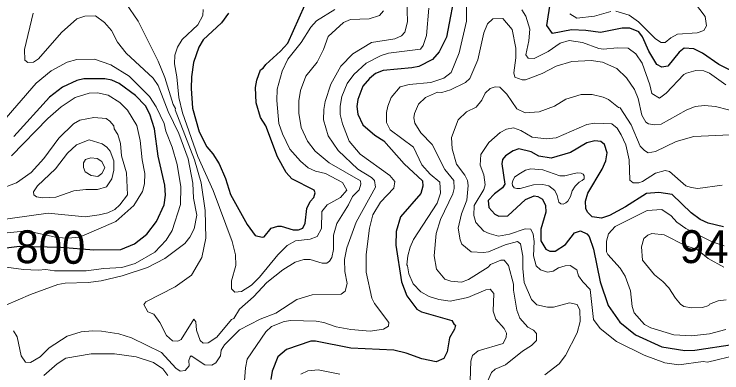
# Model space of a CAD drawing. Extents: x 673.3 to 698.5, y 6984.3 to 7012.3.
# Drawn here: x 686.433 to 688.157, y 6999.178 to 7000.05 of the extents above; entities that cross this region are included whole.
import ezdxf
from ezdxf.enums import TextEntityAlignment as Align

# ---------------------------------------------------------------- set-up
doc = ezdxf.new("R2010")
doc.units = 0
doc.header["$LTSCALE"] = 0.032
doc.layers.add('1', color=7, linetype='Continuous', lineweight=25)
doc.layers.add('2', color=7, linetype='Continuous', lineweight=13)
doc.layers.add('21', color=7, linetype='Continuous')
doc.layers.add('61', color=7, linetype='Continuous')

msp = doc.modelspace()

# ---------------------------------------------------------------- linework, layer by layer
at = {"layer": '1'}
for points in [[(687.5099, 7000.1183), (687.4863, 6999.9945), (687.4685, 6999.9587), (687.4525, 6999.9402), (687.4191, 6999.9231), (687.4018, 6999.9194), (687.3318, 6999.9128), (687.3134, 6999.906), (687.2987, 6999.8938), (687.2825, 6999.875), (687.2704, 6999.8424), (687.2681, 6999.8256), (687.2705, 6999.8072), (687.2824, 6999.7811), (687.3121, 6999.7561), (687.3339, 6999.7417), (687.383, 6999.6862), (687.4276, 6999.6445), (687.4284, 6999.6314), (687.4242, 6999.6139), (687.3747, 6999.5576), (687.364, 6999.5215), (687.3632, 6999.4879), (687.3764, 6999.3994), (687.3895, 6999.3652), (687.414, 6999.3328), (687.4253, 6999.3259), (687.499, 6999.3047), (687.5046, 6999.2952), (687.508, 6999.2937), (687.5059, 6999.2843), (687.4937, 6999.2632), (687.4879, 6999.229), (687.4798, 6999.2128), (687.4611, 6999.2044), (687.4263, 6999.2116), (687.3884, 6999.2257), (687.3578, 6999.2327), (687.2536, 6999.2376), (687.167, 6999.2547), (687.1556, 6999.2547), (687.097, 6999.2344), (687.0754, 6999.2168), (687.0614, 6999.1822), (687.0588, 6999.1612)], [(688.1499, 6999.9274), (688.1101, 6999.9555), (688.0889, 6999.9657), (688.065, 6999.9671), (688.0528, 6999.9573), (688.0253, 6999.9235), (688.0105, 6999.9211), (687.9987, 6999.9273), (687.9788, 6999.9603), (687.9637, 6999.9951), (687.9547, 7000.0069), (687.9328, 7000.0161), (687.9143, 7000.0162), (687.8611, 7000.0057), (687.8253, 7000.0107), (687.7905, 7000.0121), (687.7448, 7000.0028), (687.7306, 7000.0223), (687.7395, 7000.0798)], [(687.1098, 6999.65), (687.096, 6999.6654), (687.0747, 6999.703), (687.0466, 6999.7789), (687.0337, 6999.7984), (687.0229, 6999.8343), (687.0212, 6999.8717), (687.0245, 6999.8896), (687.0333, 6999.9147), (687.0399, 6999.9185), (687.0462, 6999.928), (687.0821, 6999.9598), (687.1002, 6999.9796), (687.1416, 7000.0721)], [(686.9553, 7000.0527), (686.9383, 7000.0287), (686.8939, 6999.9874), (686.8831, 6999.9696), (686.8706, 6999.9326), (686.865, 6999.8973), (686.8642, 6999.8697), (686.8681, 6999.8218), (686.884, 6999.7638), (686.903, 6999.7274), (686.9176, 6999.7102), (686.9324, 6999.6864), (686.9478, 6999.6508), (686.96, 6999.6117), (687.0013, 6999.5388), (687.0205, 6999.5121), (687.0376, 6999.5076), (687.0421, 6999.5086), (687.0593, 6999.5297), (687.0758, 6999.5349), (687.0836, 6999.5349), (687.1129, 6999.5252), (687.1262, 6999.5252), (687.1365, 6999.5299), (687.1418, 6999.5417), (687.146, 6999.5775), (687.1546, 6999.5948), (687.1635, 6999.6039), (687.1661, 6999.6153), (687.1644, 6999.622), (687.1098, 6999.65)], [(688.1833, 6999.9103), (688.1499, 6999.9274)], [(686.3406, 6999.473), (686.4468, 6999.486), (686.5469, 6999.4834), (686.6274, 6999.4768), (686.693, 6999.478), (686.7267, 6999.4919), (686.7563, 6999.5151), (686.7797, 6999.5457), (686.7989, 6999.5865), (686.8018, 6999.6101), (686.8005, 6999.6345), (686.7838, 6999.7049), (686.7753, 6999.771), (686.7639, 6999.8069), (686.753, 6999.8274), (686.7288, 6999.8525), (686.6888, 6999.8814), (686.6715, 6999.8892), (686.6543, 6999.8925), (686.6032, 6999.8926), (686.5858, 6999.8884), (686.5516, 6999.8722), (686.5193, 6999.8481), (686.433, 6999.7529)], [(687.8407, 6999.5568), (687.8298, 6999.5686), (687.8253, 6999.5775), (687.8251, 6999.5951), (687.8308, 6999.6147), (687.8656, 6999.6731), (687.874, 6999.6933), (687.8777, 6999.7132), (687.871, 6999.7328), (687.8624, 6999.7408), (687.8478, 6999.7417), (687.8284, 6999.7368), (687.7885, 6999.7137), (687.7411, 6999.6995), (687.7111, 6999.7044), (687.6922, 6999.7152), (687.6627, 6999.7223), (687.6485, 6999.7177), (687.6299, 6999.7052), (687.6223, 6999.6969), (687.6207, 6999.6857), (687.6286, 6999.6368), (687.6227, 6999.6275), (687.6032, 6999.6128), (687.5877, 6999.5972), (687.5894, 6999.5799), (687.6041, 6999.5636), (687.6138, 6999.5589), (687.6354, 6999.5593), (687.679, 6999.599), (687.6999, 6999.6081), (687.7085, 6999.6065), (687.7197, 6999.6001), (687.7273, 6999.5846), (687.7281, 6999.5682), (687.716, 6999.527), (687.7159, 6999.4985), (687.7279, 6999.4784), (687.738, 6999.474), (687.7506, 6999.4734), (687.7763, 6999.4897), (687.798, 6999.518), (687.813, 6999.5233), (687.8282, 6999.5161), (687.8339, 6999.5096), (687.8443, 6999.4787), (687.8609, 6999.3994), (687.8803, 6999.3414), (687.9083, 6999.3009), (687.9462, 6999.2701), (688.0107, 6999.241), (688.0669, 6999.2322), (688.0914, 6999.233), (688.1875, 6999.2474)], [(688.1608, 6999.5331), (688.1234, 6999.5422), (688.1044, 6999.5509), (688.0825, 6999.5672), (688.0356, 6999.6115), (688.0033, 6999.6162), (687.9733, 6999.6141), (687.9221, 6999.5817), (687.8833, 6999.5608), (687.8638, 6999.5537), (687.8407, 6999.5568)]]:
    msp.add_lwpolyline(points, dxfattribs=at)
at = {"layer": '2'}
for points in [[(687.535, 7000.0958), (687.535, 7000.0331), (687.5173, 6999.9557), (687.4977, 6999.9081), (687.4795, 6999.8947), (687.4485, 6999.8836), (687.395, 6999.8793), (687.3736, 6999.8734), (687.3512, 6999.8471), (687.3434, 6999.8265), (687.3405, 6999.8107), (687.3406, 6999.7868), (687.3493, 6999.7688), (687.4062, 6999.7264), (687.4266, 6999.6838), (687.4469, 6999.6613), (687.47, 6999.6417), (687.4715, 6999.615), (687.4633, 6999.5901), (687.4061, 6999.5018), (687.3978, 6999.4838), (687.392, 6999.4627), (687.3894, 6999.4408), (687.3917, 6999.4384), (687.3948, 6999.4185), (687.4048, 6999.3942), (687.4238, 6999.3749), (687.4445, 6999.3636), (687.4677, 6999.3562), (687.4954, 6999.3517), (687.5386, 6999.3607), (687.5823, 6999.3793), (687.593, 6999.3816), (687.6018, 6999.3708), (687.6003, 6999.3281)], [(687.3894, 7000.0876), (687.3917, 7000.0318), (687.3847, 7000.0062), (687.3764, 6999.9976), (687.3602, 6999.99), (687.3038, 6999.9811), (687.2585, 6999.954), (687.229, 6999.9235), (687.2043, 6999.8799), (687.1907, 6999.8381), (687.1874, 6999.8186), (687.1869, 6999.7933), (687.1981, 6999.7546), (687.2222, 6999.7182), (687.2703, 6999.6731), (687.3038, 6999.6529), (687.3112, 6999.6453), (687.3134, 6999.6293), (687.2662, 6999.5445), (687.2436, 6999.4814), (687.2379, 6999.4537), (687.2387, 6999.4239), (687.2444, 6999.3953), (687.2395, 6999.3764), (687.2295, 6999.3693), (687.1594, 6999.3672), (687.1217, 6999.3565), (687.0704, 6999.3228)], [(687.8983, 7000.0577), (687.9309, 7000.0479), (687.9535, 7000.0318), (687.9951, 6999.9901), (688.0087, 6999.9815), (688.0188, 6999.9813), (688.0326, 6999.9925), (688.0492, 7000.0015), (688.0969, 7000.0048), (688.1128, 7000.0103), (688.1198, 7000.0215), (688.1165, 7000.0446), (688.0906, 7000.0787)], [(687.3332, 7000.0581), (687.3235, 7000.0468), (687.298, 7000.0391), (687.2525, 7000.037), (687.2357, 7000.0301), (687.1979, 6999.9962), (687.1868, 6999.9639), (687.1714, 6999.9333), (687.1434, 6999.8997), (687.1304, 6999.8643), (687.1266, 6999.8393), (687.1271, 6999.8094), (687.1323, 6999.7748), (687.1476, 6999.7415), (687.1665, 6999.717), (687.2007, 6999.6886), (687.2768, 6999.6446), (687.2776, 6999.6366), (687.2735, 6999.6228), (687.2577, 6999.6069), (687.2479, 6999.5861), (687.2189, 6999.5408), (687.211, 6999.5128), (687.2109, 6999.4776), (687.2069, 6999.4586), (687.2014, 6999.449), (687.1952, 6999.4444), (687.1834, 6999.4445), (687.154, 6999.4534), (687.1386, 6999.4534), (687.1179, 6999.4468), (687.0875, 6999.4284), (687.0486, 6999.3976), (687.0163, 6999.3623), (686.9826, 6999.3326), (686.9682, 6999.3102), (686.9629, 6999.3071), (686.9268, 6999.2645), (686.9062, 6999.2505), (686.8936, 6999.2499), (686.8867, 6999.2566), (686.8772, 6999.2818), (686.8762, 6999.3017), (686.8707, 6999.308), (686.8401, 6999.2587), (686.832, 6999.2548), (686.8187, 6999.2555), (686.8046, 6999.2688), (686.7883, 6999.3003), (686.7738, 6999.3203), (686.7592, 6999.3265), (686.7495, 6999.3437), (686.754, 6999.3507), (686.8252, 6999.3868), (686.8654, 6999.4157), (686.8901, 6999.4584), (686.9006, 6999.5056), (686.899, 6999.5723), (686.8886, 6999.6397), (686.8726, 6999.6962), (686.8254, 6999.8176), (686.8263, 6999.8208), (686.8206, 6999.8304), (686.8008, 6999.8959), (686.7841, 6999.9359), (686.7353, 7000.0333), (686.7053, 7000.0772)], [(686.8934, 7000.0614), (686.893, 7000.0471), (686.8805, 7000.0238), (686.8426, 6999.9882), (686.8313, 6999.9696), (686.825, 6999.9505), (686.8237, 6999.9294), (686.8299, 6999.8974), (686.8348, 6999.8477), (686.8433, 6999.8102), (686.8811, 6999.7039), (686.9184, 6999.6215), (686.9643, 6999.4971), (686.9724, 6999.4645), (686.9732, 6999.4388), (686.9626, 6999.4013), (686.9626, 6999.3821), (686.9708, 6999.3738), (686.9868, 6999.3758), (687.0112, 6999.3914), (687.0309, 6999.4101), (687.0755, 6999.4646), (687.098, 6999.4878), (687.1182, 6999.499), (687.1543, 6999.5032), (687.1715, 6999.5095), (687.1816, 6999.5287), (687.1825, 6999.5699), (687.1955, 6999.5861), (687.2285, 6999.6045), (687.2435, 6999.6222), (687.2331, 6999.6404), (687.1914, 6999.6627), (687.1673, 6999.6683), (687.1497, 6999.6767), (687.1308, 6999.6925), (687.1047, 6999.7221), (687.0866, 6999.759), (687.0783, 6999.7841), (687.0733, 6999.8399), (687.0742, 6999.8676), (687.0861, 6999.9117), (687.1003, 6999.9404), (687.1321, 6999.9814), (687.1557, 7000.0189), (687.17, 7000.0338), (687.2145, 7000.0618)], [(687.218, 6999.29), (687.2536, 6999.2832), (687.3001, 6999.2793), (687.3332, 6999.2836), (687.3451, 6999.2914), (687.3456, 6999.3004), (687.311, 6999.3466), (687.3045, 6999.3595), (687.2908, 6999.4223), (687.2908, 6999.4658), (687.2986, 6999.5299), (687.3066, 6999.5619), (687.3254, 6999.593), (687.3581, 6999.6269), (687.3608, 6999.6429), (687.3487, 6999.6576), (687.2758, 6999.7095), (687.2494, 6999.7415), (687.2331, 6999.7835), (687.2274, 6999.8058), (687.2273, 6999.8267), (687.2318, 6999.8502), (687.2442, 6999.8815), (687.2603, 6999.9035), (687.2905, 6999.931), (687.3274, 6999.9494), (687.3451, 6999.9556), (687.4234, 6999.9649), (687.4294, 6999.9741), (687.438, 6999.9984), (687.4431, 7000.0645)], [(686.4134, 6999.3426), (686.4731, 6999.3687), (686.5402, 6999.3924), (686.5576, 6999.3956), (686.6138, 6999.3973), (686.6453, 6999.4018), (686.6966, 6999.4136), (686.758, 6999.4338), (686.8, 6999.4556), (686.8491, 6999.4923), (686.8616, 6999.508), (686.872, 6999.5282), (686.8787, 6999.5609), (686.8706, 6999.6027), (686.8689, 6999.6394), (686.8575, 6999.6979), (686.8346, 6999.7599), (686.8086, 6999.8134), (686.7843, 6999.8767), (686.772, 6999.8948), (686.7062, 6999.9549), (686.685, 6999.9822), (686.6702, 7000.0105), (686.6537, 7000.0302), (686.6313, 7000.0457), (686.6057, 7000.0456), (686.5861, 7000.0384), (686.5489, 7000.0055), (686.4928, 6999.9414), (686.4809, 6999.9331), (686.4669, 6999.9324), (686.4592, 6999.9379), (686.4585, 6999.9642), (686.4801, 7000.0528)], [(688.1662, 6999.8785), (688.1271, 6999.907), (688.1127, 6999.912), (688.0931, 6999.9127), (688.0708, 6999.9069), (688.0645, 6999.903), (688.0215, 6999.8578), (688.0049, 6999.8461), (687.9862, 6999.8568), (687.9814, 6999.8783), (687.9631, 6999.9313), (687.9473, 6999.9533), (687.929, 6999.9673), (687.9021, 6999.9681), (687.8684, 6999.9649), (687.8574, 6999.9666), (687.8179, 6999.9813), (687.7847, 6999.986), (687.763, 6999.9793), (687.7341, 6999.9593), (687.6996, 6999.9421), (687.6854, 6999.9429), (687.6793, 6999.9509), (687.6866, 6999.985), (687.689, 7000.0137), (687.6797, 7000.0453), (687.6696, 7000.0607)], [(687.7866, 7000.0512), (687.8036, 7000.04), (687.8465, 7000.0456), (687.8867, 7000.0569)], [(687.497, 6999.4007), (687.4826, 6999.4055), (687.4618, 6999.4301), (687.4561, 6999.4625), (687.4614, 6999.5166), (687.4714, 6999.551), (687.5018, 6999.6134), (687.5049, 6999.6262), (687.5042, 6999.6458), (687.4822, 6999.6722), (687.4515, 6999.7332), (687.4236, 6999.7612), (687.4091, 6999.7851), (687.4065, 6999.7977), (687.4081, 6999.8085), (687.4185, 6999.8311), (687.4351, 6999.8477), (687.4643, 6999.8605), (687.4749, 6999.8599), (687.4964, 6999.8663), (687.5327, 6999.8836), (687.5429, 6999.8937), (687.5624, 6999.9393), (687.5769, 7000.0046), (687.5864, 7000.0268), (687.5989, 7000.0391), (687.6238, 7000.0397), (687.6466, 7000.0126), (687.6548, 6999.9677), (687.6548, 6999.9437), (687.65, 6999.9071), (687.6529, 6999.897), (687.6703, 6999.89), (687.6784, 6999.89), (687.7194, 6999.9056), (687.7533, 6999.9233), (687.7918, 6999.9346), (687.8384, 6999.9372), (687.866, 6999.9331), (687.9014, 6999.9178), (687.9247, 6999.8954), (687.9439, 6999.8671), (687.9532, 6999.8454), (687.9621, 6999.8047), (687.9719, 6999.7872), (687.9782, 6999.7836), (687.9937, 6999.7809), (688.0087, 6999.7825), (688.0696, 6999.8163), (688.0922, 6999.8256), (688.1143, 6999.828), (688.1413, 6999.8256), (688.2048, 6999.8093)], [(686.4032, 6999.7859), (686.4867, 6999.8824), (686.5239, 6999.9121), (686.5625, 6999.9335), (686.5861, 6999.9397), (686.6289, 6999.9409), (686.6689, 6999.9265), (686.7132, 6999.8991), (686.7634, 6999.8497), (686.7792, 6999.8251)], [(688.1771, 6999.7563), (688.0885, 6999.7527), (688.0459, 6999.7407), (687.9956, 6999.7161), (687.9775, 6999.7125), (687.9681, 6999.7184), (687.9582, 6999.7293), (687.9359, 6999.7806), (687.909, 6999.822), (687.9051, 6999.8228), (687.8811, 6999.8423), (687.8681, 6999.8482), (687.8413, 6999.8549), (687.8146, 6999.8548), (687.7768, 6999.843), (687.749, 6999.8267), (687.7117, 6999.8128), (687.6779, 6999.8102), (687.6572, 6999.82), (687.633, 6999.8555), (687.6164, 6999.8723), (687.6048, 6999.8735), (687.5924, 6999.8697), (687.5808, 6999.8581), (687.5725, 6999.8412), (687.5589, 6999.8243), (687.5351, 6999.8125), (687.5148, 6999.793), (687.4985, 6999.7502), (687.5002, 6999.7226), (687.5104, 6999.6854), (687.531, 6999.6587), (687.5374, 6999.6459), (687.5391, 6999.6332), (687.5359, 6999.5979), (687.5225, 6999.5647), (687.515, 6999.5296), (687.5195, 6999.5014), (687.5236, 6999.4904), (687.5461, 6999.4722), (687.5765, 6999.4706), (687.5888, 6999.4722), (687.629, 6999.489), (687.6589, 6999.4972), (687.6662, 6999.4914), (687.6719, 6999.4619), (687.6721, 6999.4313)], [(686.3601, 6999.5129), (686.464, 6999.5235), (686.5383, 6999.5071), (686.5645, 6999.5051), (686.5927, 6999.5076), (686.681, 6999.5456), (686.7249, 6999.5848), (686.7463, 6999.619), (686.751, 6999.6373), (686.7516, 6999.6622), (686.7452, 6999.6959), (686.7403, 6999.7432), (686.7319, 6999.7794), (686.7093, 6999.8167), (686.6907, 6999.8353), (686.6624, 6999.8532), (686.6366, 6999.859), (686.6165, 6999.8581), (686.5818, 6999.8473), (686.5482, 6999.8248), (686.5154, 6999.7963), (686.4273, 6999.7057)], [(686.7792, 6999.8251), (686.7988, 6999.7841), (686.8029, 6999.7656), (686.8185, 6999.7269), (686.8307, 6999.6845), (686.8396, 6999.6299), (686.8387, 6999.587), (686.8184, 6999.5236), (686.8036, 6999.5005), (686.7758, 6999.4712), (686.7278, 6999.4439), (686.6956, 6999.4337), (686.6521, 6999.4314), (686.6089, 6999.4258), (686.5317, 6999.4258), (686.5109, 6999.4289), (686.4917, 6999.4273), (686.4564, 6999.4292), (686.3643, 6999.4412)], [(686.3956, 6999.6234), (686.4392, 6999.6401), (686.475, 6999.6653), (686.5061, 6999.6989), (686.5421, 6999.7488), (686.5783, 6999.7834), (686.5938, 6999.7924), (686.6273, 6999.7987), (686.6572, 6999.7963), (686.6668, 6999.79), (686.6763, 6999.7788), (686.6771, 6999.7714), (686.6856, 6999.7575), (686.6921, 6999.7358), (686.6947, 6999.7057), (686.7069, 6999.6646), (686.7093, 6999.611), (686.6911, 6999.586), (686.6787, 6999.5753), (686.6614, 6999.567), (686.6407, 6999.5617), (686.6061, 6999.5576), (686.5159, 6999.5659), (686.3822, 6999.5472)], [(688.1573, 6999.6342), (688.098, 6999.6262), (688.0821, 6999.6282), (688.0695, 6999.6328), (688.0297, 6999.6674), (688.0188, 6999.67), (687.995, 6999.6638), (687.9637, 6999.6429), (687.955, 6999.6399), (687.941, 6999.6395), (687.9326, 6999.6462), (687.9309, 6999.6959), (687.9229, 6999.7325), (687.912, 6999.7567), (687.9017, 6999.7725), (687.8887, 6999.7832), (687.8466, 6999.7849), (687.8283, 6999.7816), (687.7533, 6999.7491), (687.7299, 6999.7467), (687.695, 6999.7509), (687.6673, 6999.7672), (687.6494, 6999.7734), (687.6326, 6999.7701), (687.6173, 6999.762), (687.5895, 6999.7382), (687.5702, 6999.7089), (687.5685, 6999.6825), (687.5773, 6999.659), (687.5806, 6999.6353), (687.5772, 6999.6236), (687.5538, 6999.5851), (687.5531, 6999.5607), (687.5579, 6999.5433), (687.5774, 6999.5227), (687.5906, 6999.5163), (687.6131, 6999.5105), (687.6401, 6999.5151), (687.6779, 6999.5282), (687.6913, 6999.5274), (687.6972, 6999.5147)], [(688.1621, 6999.4868), (688.1334, 6999.4964), (688.0691, 6999.5288), (688.047, 6999.5446), (688.0334, 6999.5596), (688.0103, 6999.5754), (687.9746, 6999.573), (687.8967, 6999.5338), (687.881, 6999.5155), (687.8756, 6999.4977), (687.8762, 6999.4724), (687.8788, 6999.4657), (687.909, 6999.432), (687.9213, 6999.4131), (687.9341, 6999.3769), (687.9388, 6999.3388), (687.9431, 6999.3234), (687.9687, 6999.2951), (687.9839, 6999.2869), (688.0403, 6999.2702), (688.0833, 6999.2677), (688.127, 6999.2724), (688.1668, 6999.2832)], [(687.6972, 6999.5147), (687.6996, 6999.497), (687.6983, 6999.462), (687.7047, 6999.4379), (687.7149, 6999.4287), (687.732, 6999.4226), (687.7458, 6999.4249), (687.759, 6999.433), (687.7751, 6999.438), (687.7873, 6999.4388), (687.8036, 6999.4284), (687.8081, 6999.4141), (687.8181, 6999.3994), (687.8362, 6999.3804), (687.8442, 6999.3073), (687.8604, 6999.2853), (687.9002, 6999.2538), (687.9676, 6999.2209), (688.0183, 6999.202), (688.0524, 6999.197), (688.1114, 6999.205), (688.1216, 6999.2036), (688.1958, 6999.2212)], [(688.1613, 6999.4347), (688.1233, 6999.4558), (688.0971, 6999.4778), (688.0677, 6999.4876), (688.0161, 6999.5134), (687.9866, 6999.5165), (687.9766, 6999.5123), (687.9668, 6999.5041), (687.9611, 6999.4844), (687.9636, 6999.4522), (687.9925, 6999.4163), (688.0128, 6999.4001), (688.0276, 6999.3845), (688.0436, 6999.3593), (688.0561, 6999.3446), (688.0642, 6999.3388), (688.083, 6999.3362), (688.1097, 6999.337), (688.1248, 6999.3416), (688.127, 6999.3447), (688.1475, 6999.3532), (688.167, 6999.3557)], [(687.5832, 6999.1491), (687.5958, 6999.1784), (687.6046, 6999.1865), (687.6299, 6999.1971), (687.6714, 6999.2305), (687.6936, 6999.2445), (687.7054, 6999.2561), (687.7053, 6999.2737), (687.698, 6999.2816), (687.6847, 6999.2891), (687.6645, 6999.3104), (687.658, 6999.33), (687.6493, 6999.3789), (687.6491, 6999.3932), (687.6377, 6999.4388), (687.6271, 6999.4516), (687.6187, 6999.4515), (687.5932, 6999.4413), (687.588, 6999.4348), (687.5395, 6999.4046), (687.5228, 6999.3987), (687.497, 6999.4007)], [(687.6721, 6999.4313), (687.6758, 6999.3971), (687.6933, 6999.3563), (687.7066, 6999.3434), (687.7319, 6999.3371), (687.7471, 6999.3379), (687.786, 6999.3483), (687.8047, 6999.344), (687.8112, 6999.3303), (687.8119, 6999.3026), (687.8049, 6999.2752), (687.7763, 6999.2197), (687.7604, 6999.1993), (687.7259, 6999.1726)], [(687.0704, 6999.3228), (687.0325, 6999.308), (686.9819, 6999.2827), (686.9453, 6999.2455), (686.9375, 6999.2327), (686.9357, 6999.219), (686.9249, 6999.2025), (686.915, 6999.1962), (686.898, 6999.1976), (686.8649, 6999.2188), (686.8617, 6999.2163), (686.8592, 6999.2078), (686.8596, 6999.1948), (686.8503, 6999.1836), (686.8378, 6999.1816), (686.8275, 6999.1889), (686.7925, 6999.2276), (686.7193, 6999.2627), (686.6881, 6999.2726), (686.6461, 6999.2791), (686.6239, 6999.28), (686.5963, 6999.2774), (686.5627, 6999.2669), (686.5187, 6999.2384), (686.4968, 6999.2164), (686.4731, 6999.2027), (686.4612, 6999.2034), (686.4504, 6999.2189), (686.4405, 6999.2651), (686.432, 6999.2802)], [(687.6003, 6999.3281), (687.6067, 6999.3087), (687.6269, 6999.286), (687.6327, 6999.274), (687.632, 6999.2645), (687.6247, 6999.2492), (687.5634, 6999.2312), (687.5493, 6999.2201), (687.5458, 6999.2061), (687.544, 6999.158)], [(686.9935, 6999.1477), (686.9967, 6999.1896), (687.001, 6999.2111), (687.0461, 6999.2778), (687.0604, 6999.2903), (687.091, 6999.3024), (687.1072, 6999.3053), (687.1689, 6999.3036), (687.1879, 6999.3004), (687.218, 6999.29)], [(686.5056, 6999.1715), (686.5384, 6999.2), (686.5593, 6999.2134), (686.6207, 6999.2237), (686.6778, 6999.2237), (686.7308, 6999.2164), (686.7731, 6999.2033), (686.7954, 6999.1873), (686.8077, 6999.1711)], [(687.2268, 6999.1742), (687.1742, 6999.1848), (687.1488, 6999.1823), (687.1313, 6999.1749)]]:
    msp.add_lwpolyline(points, dxfattribs=at)
for points in [[(686.579, 6999.6203), (686.6077, 6999.6236), (686.6366, 6999.6237), (686.6581, 6999.6303), (686.671, 6999.6496), (686.676, 6999.6705), (686.6758, 6999.6935), (686.6672, 6999.7168), (686.6594, 6999.7264), (686.6474, 6999.7344), (686.6163, 6999.7448), (686.5851, 6999.7324), (686.563, 6999.7119), (686.5338, 6999.6736), (686.4901, 6999.6324), (686.4805, 6999.6184), (686.4816, 6999.6111), (686.4877, 6999.606), (686.5021, 6999.6034), (686.535, 6999.605)], [(686.6065, 6999.667), (686.6026, 6999.6769), (686.602, 6999.6889), (686.6074, 6999.6967), (686.6201, 6999.701), (686.636, 6999.6994), (686.6466, 6999.6918), (686.6539, 6999.6765), (686.6473, 6999.6626), (686.637, 6999.6555), (686.6213, 6999.6579)], [(687.7942, 6999.6621), (687.8044, 6999.6644), (687.8144, 6999.6634), (687.8192, 6999.6606), (687.8214, 6999.6568), (687.8215, 6999.6498), (687.8165, 6999.6455), (687.809, 6999.6414), (687.7994, 6999.6314), (687.7924, 6999.6202), (687.7886, 6999.6063), (687.7822, 6999.5957), (687.7769, 6999.5912), (687.7708, 6999.588), (687.7644, 6999.5885), (687.7602, 6999.5925), (687.7561, 6999.6089), (687.7498, 6999.6209), (687.7352, 6999.633), (687.7208, 6999.6358), (687.6978, 6999.635), (687.666, 6999.6262), (687.6576, 6999.6263), (687.6508, 6999.6278), (687.6474, 6999.6338), (687.6461, 6999.6387), (687.6475, 6999.6448), (687.6519, 6999.6534), (687.6621, 6999.6607), (687.6786, 6999.6703), (687.6914, 6999.6741), (687.7206, 6999.6718), (687.762, 6999.6572), (687.7748, 6999.6571)]]:
    msp.add_lwpolyline(points, close=True, dxfattribs=at)

# ---------------------------------------------------------------- texts
at = {"layer": '21'}
msp.add_text('945', height=0.08, dxfattribs=at).set_placement((688.0543, 6999.4447))
at = {"layer": '61', "width": 0.95}
msp.add_text('800', height=0.08, rotation=359.265, dxfattribs=at).set_placement((686.5212, 6999.4437), align=Align.CENTER)

doc.saveas('drawing.dxf')
